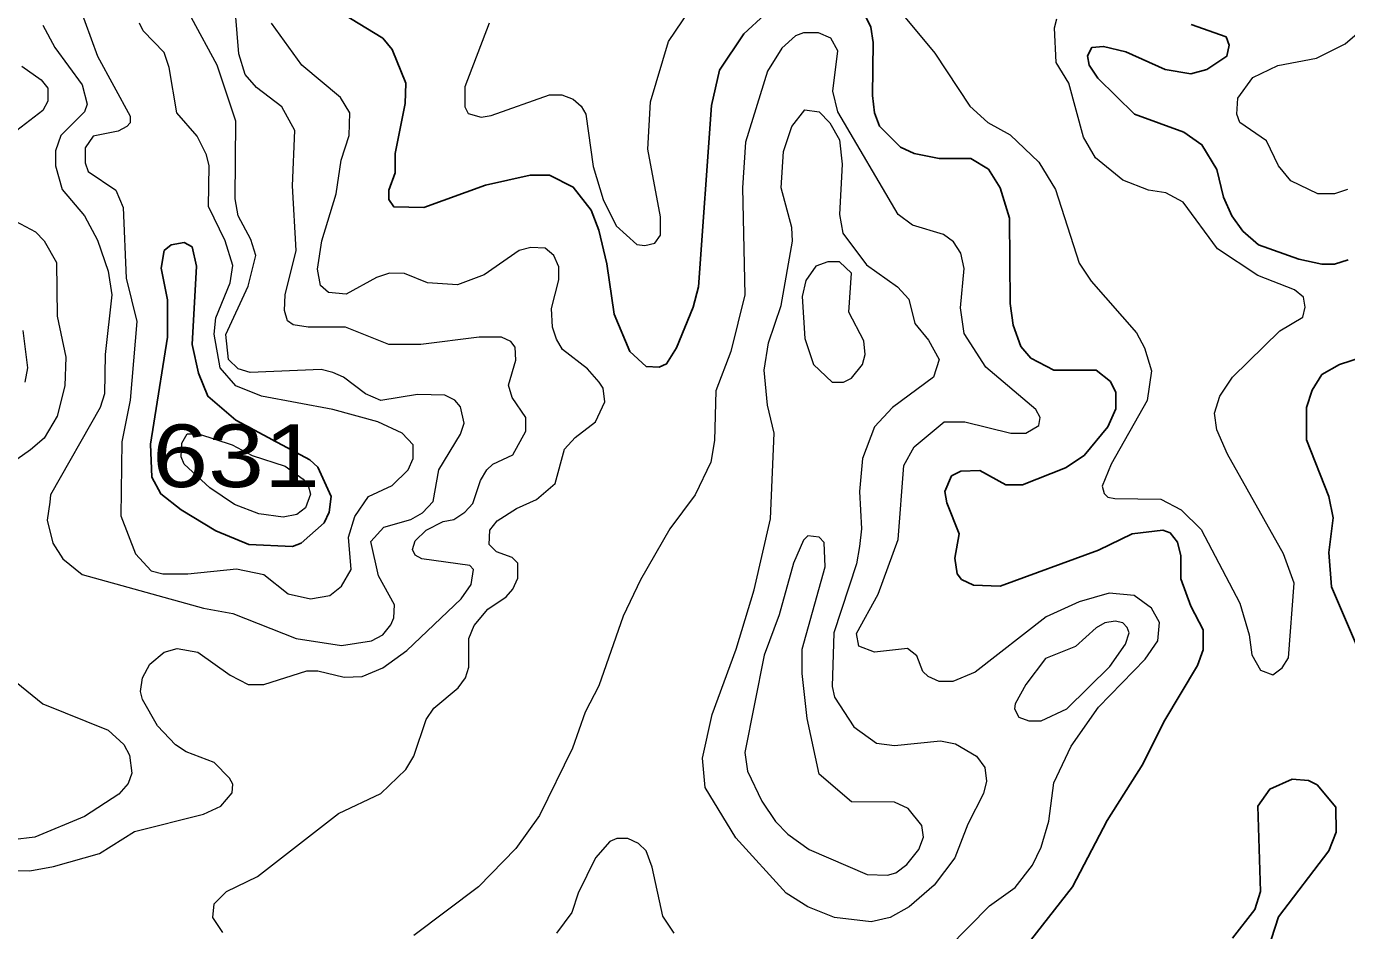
# Model space of a CAD drawing. Extents: x 577 to 602.9, y 7483.8 to 7511.6.
# Drawn here: x 579.055 to 580.742, y 7494.128 to 7495.283 of the extents above; entities that cross this region are included whole.
import ezdxf
from ezdxf.enums import TextEntityAlignment as Align

# ---------------------------------------------------------------- set-up
doc = ezdxf.new("R2010")
doc.units = 0
doc.header["$LTSCALE"] = 0.032
doc.layers.add('1', color=7, linetype='Continuous', lineweight=25)
doc.layers.add('2', color=7, linetype='Continuous', lineweight=13)
doc.layers.add('61', color=7, linetype='Continuous')

msp = doc.modelspace()

# ---------------------------------------------------------------- linework, layer by layer
at = {"layer": '1'}
for points in [[(580.1158, 7495.3194), (580.134, 7495.282), (580.1372, 7495.2621), (580.1364, 7495.1945), (580.1388, 7495.1723), (580.1452, 7495.1556), (580.1722, 7495.1285), (580.1897, 7495.1206), (580.2215, 7495.1142), (580.2621, 7495.1142), (580.2843, 7495.1007), (580.2994, 7495.0768), (580.3114, 7495.0379), (580.3122, 7494.9289), (580.3161, 7494.9011), (580.3257, 7494.8741), (580.3384, 7494.859)], [(579.4597, 7495.2987), (579.5106, 7495.2677), (579.5226, 7495.2534), (579.54, 7495.2104), (579.5393, 7495.1842), (579.5265, 7495.1206), (579.5265, 7495.0959), (579.5186, 7495.0737), (579.5186, 7495.0617), (579.5249, 7495.0522), (579.5631, 7495.0514), (579.6418, 7495.08), (579.6991, 7495.0927), (579.7237, 7495.0927), (579.754, 7495.0776), (579.777, 7495.0482), (579.7866, 7495.0228), (579.7969, 7494.9798), (579.8064, 7494.9154), (579.8263, 7494.8677), (579.847, 7494.8486), (579.8637, 7494.8478), (579.8732, 7494.8518), (579.886, 7494.8725), (579.9074, 7494.9242), (579.9138, 7494.9504), (579.9305, 7495.1818), (579.9408, 7495.2271), (579.9718, 7495.2732), (579.9989, 7495.2979)], [(580.7439, 7494.9846), (580.7265, 7494.979), (580.7105, 7494.979), (580.6811, 7494.9854), (580.6294, 7495.0037), (580.6096, 7495.0212), (580.5952, 7495.0411), (580.5849, 7495.0649), (580.5762, 7495.0999), (580.5571, 7495.1317), (580.534, 7495.1476), (580.4712, 7495.1707), (580.4243, 7495.2168), (580.4132, 7495.2335), (580.4108, 7495.2454), (580.4163, 7495.2558), (580.4314, 7495.2573), (580.4601, 7495.2502), (580.5102, 7495.2279), (580.5428, 7495.2224), (580.5634, 7495.2279), (580.5889, 7495.2446), (580.5921, 7495.2589), (580.5881, 7495.2693), (580.5436, 7495.2852)], [(580.7583, 7494.4836), (580.7225, 7494.5671), (580.7193, 7494.6109), (580.7249, 7494.6554), (580.7193, 7494.6824), (580.6907, 7494.7548), (580.6907, 7494.7961), (580.6978, 7494.8184), (580.7105, 7494.8383), (580.7328, 7494.851), (580.7765, 7494.8653)], [(580.3384, 7494.859), (580.3678, 7494.8439), (580.4219, 7494.8439), (580.4402, 7494.8295), (580.4473, 7494.8152), (580.4473, 7494.7946), (580.437, 7494.7715), (580.4068, 7494.7349), (580.3829, 7494.719), (580.3281, 7494.6975), (580.3066, 7494.6975), (580.2732, 7494.7158), (580.2493, 7494.715), (580.2374, 7494.7087), (580.2287, 7494.6888), (580.2311, 7494.6745), (580.247, 7494.6347), (580.2414, 7494.6037), (580.2446, 7494.5838), (580.2501, 7494.5767), (580.2652, 7494.5695), (580.2994, 7494.5679), (580.4251, 7494.614), (580.468, 7494.6347), (580.507, 7494.6395), (580.5165, 7494.6363), (580.5261, 7494.6244), (580.53, 7494.6069), (580.53, 7494.5775), (580.5428, 7494.5425), (580.5587, 7494.5123), (580.5587, 7494.4868), (580.5515, 7494.4669), (580.5086, 7494.3946), (580.4815, 7494.3405), (580.4362, 7494.2689), (580.3917, 7494.1839), (580.3305, 7494.1059)], [(580.596, 7494.1187), (580.6247, 7494.1552), (580.6318, 7494.1783), (580.6286, 7494.2872), (580.6438, 7494.3087), (580.6724, 7494.3214), (580.6931, 7494.3198), (580.7042, 7494.3143), (580.728, 7494.2856), (580.7288, 7494.2538), (580.7193, 7494.23), (580.6549, 7494.1457), (580.6414, 7494.1035)]]:
    msp.add_lwpolyline(points, dxfattribs=at)
msp.add_lwpolyline([(579.218, 7494.7762), (579.2355, 7494.886), (579.2355, 7494.9337), (579.2275, 7494.9743), (579.2315, 7494.9965), (579.2403, 7495.0037), (579.257, 7495.0069), (579.2673, 7495.0013), (579.2729, 7494.9766), (579.2673, 7494.8765), (579.2753, 7494.8399), (579.2872, 7494.8105), (579.323, 7494.7802), (579.4176, 7494.7293), (579.4279, 7494.7198), (579.4446, 7494.6824), (579.4422, 7494.6626), (579.4359, 7494.649), (579.4065, 7494.6228), (579.3953, 7494.6188), (579.3397, 7494.6212), (579.2975, 7494.6387), (579.253, 7494.6657), (579.2272, 7494.6859), (579.2155, 7494.707), (579.214, 7494.7492)], close=True, dxfattribs=at)
at = {"layer": '2'}
for points in [[(579.4613, 7494.4518), (579.4844, 7494.4526), (579.5106, 7494.4638), (579.5416, 7494.486), (579.6108, 7494.552), (579.6235, 7494.5703), (579.6267, 7494.5894), (579.622, 7494.5942), (579.5607, 7494.6029), (579.552, 7494.6077), (579.5488, 7494.6148), (579.552, 7494.626), (579.5663, 7494.6395), (579.5878, 7494.6506), (579.6013, 7494.653), (579.6156, 7494.6626), (579.6259, 7494.6737), (579.6355, 7494.7031), (579.6434, 7494.7166), (579.6514, 7494.7238), (579.6768, 7494.7357), (579.6935, 7494.7659), (579.6935, 7494.7834), (579.676, 7494.8089), (579.6713, 7494.8248), (579.6808, 7494.8566), (579.68, 7494.8733), (579.6744, 7494.8804), (579.6625, 7494.886), (579.6339, 7494.886), (579.5591, 7494.8765), (579.5186, 7494.8765), (579.4629, 7494.8987), (579.4152, 7494.8987), (579.3961, 7494.9019), (579.389, 7494.9067), (579.385, 7494.9202), (579.3858, 7494.9401), (579.4001, 7494.9965), (579.3953, 7495.0792), (579.3985, 7495.15), (579.3818, 7495.1802), (579.3492, 7495.2049), (579.3349, 7495.2216), (579.3269, 7495.2478), (579.3198, 7495.3313)], [(579.6466, 7495.2868), (579.6156, 7495.2057), (579.6156, 7495.1802), (579.6196, 7495.1715), (579.6363, 7495.1667), (579.649, 7495.1691), (579.7237, 7495.1953), (579.7396, 7495.1953), (579.754, 7495.1898), (579.7643, 7495.181), (579.7699, 7495.1707), (579.7794, 7495.1039), (579.7921, 7495.0617), (579.8088, 7495.0283), (579.8351, 7495.0045), (579.8454, 7495.0029), (579.8581, 7495.0061), (579.8653, 7495.0164), (579.8653, 7495.0395), (579.8494, 7495.1261), (579.8526, 7495.1866), (579.8756, 7495.2637), (579.9114, 7495.3162)], [(579.1218, 7495.3114), (579.1464, 7495.2446), (579.1878, 7495.1683), (579.1878, 7495.1595), (579.1838, 7495.1548), (579.1727, 7495.1492), (579.1409, 7495.1428), (579.1305, 7495.1277), (579.1305, 7495.1086), (579.1345, 7495.0975), (579.1695, 7495.0737), (579.179, 7495.0514), (579.183, 7494.9615), (579.1965, 7494.9059), (579.1878, 7494.8057), (579.1774, 7494.7524), (579.1761, 7494.6579), (579.1949, 7494.6093), (579.2148, 7494.5878), (579.2299, 7494.5838), (579.2617, 7494.5838), (579.3238, 7494.5902), (579.3587, 7494.583), (579.3898, 7494.5584), (579.4184, 7494.552), (579.443, 7494.556), (579.4581, 7494.5679), (579.4701, 7494.5894), (579.4669, 7494.6307), (579.4748, 7494.657), (579.4923, 7494.6824), (579.5226, 7494.6967), (579.5432, 7494.7166), (579.5496, 7494.7309), (579.5496, 7494.7484), (579.5353, 7494.7635), (579.5043, 7494.7779), (579.447, 7494.7938), (579.3556, 7494.8105), (579.323, 7494.824), (579.3031, 7494.847), (579.2951, 7494.89), (579.2975, 7494.9106), (579.3158, 7494.9552), (579.319, 7494.9774), (579.3094, 7495.0092), (579.288, 7495.053), (579.2888, 7495.1047), (579.2856, 7495.119), (579.2737, 7495.1428), (579.2474, 7495.1723), (579.2379, 7495.2303), (579.2315, 7495.2494), (579.2045, 7495.2772), (579.1997, 7495.2868)], [(580.1611, 7495.3146), (580.2159, 7495.2486), (580.2605, 7495.181), (580.2835, 7495.1603), (580.3122, 7495.1444), (580.3487, 7495.1094), (580.3702, 7495.0745), (580.4004, 7494.9806), (580.4155, 7494.9576), (580.4736, 7494.8916), (580.4839, 7494.8725), (580.4927, 7494.8431), (580.4871, 7494.8049), (580.441, 7494.7238), (580.4299, 7494.6959), (580.4322, 7494.6864), (580.437, 7494.6816), (580.4458, 7494.68), (580.5046, 7494.6793), (580.5308, 7494.6657), (580.5563, 7494.6403), (580.6056, 7494.5465), (580.6175, 7494.5059), (580.6207, 7494.4805), (580.6318, 7494.4606), (580.6477, 7494.455), (580.6597, 7494.4638), (580.6676, 7494.4765), (580.6748, 7494.5719), (580.6612, 7494.6093), (580.5897, 7494.7365), (580.5762, 7494.7675), (580.573, 7494.789), (580.5801, 7494.8105), (580.596, 7494.8351), (580.6565, 7494.8939), (580.6859, 7494.9114), (580.6891, 7494.9242), (580.6867, 7494.9369), (580.6756, 7494.9464), (580.6286, 7494.9647), (580.577, 7494.9989), (580.5332, 7495.0585), (580.511, 7495.0705), (580.4887, 7495.0737), (580.4561, 7495.0864), (580.4211, 7495.115), (580.406, 7495.1412), (580.3869, 7495.2104), (580.371, 7495.2367), (580.3686, 7495.2812), (580.3718, 7495.2923)], [(579.0765, 7495.2844), (579.0916, 7495.2558), (579.1266, 7495.208), (579.1329, 7495.1834), (579.1297, 7495.1739), (579.0995, 7495.1436), (579.0924, 7495.1238), (579.0924, 7495.1047), (579.1011, 7495.0745), (579.1297, 7495.0411), (579.1464, 7495.01), (579.16, 7494.9703), (579.1647, 7494.9401), (579.156, 7494.8637), (579.1552, 7494.8136), (579.1496, 7494.7961), (579.086, 7494.6848), (579.0852, 7494.6753), (579.082, 7494.6522), (579.0892, 7494.6228), (579.1019, 7494.6029), (579.1266, 7494.583), (579.2816, 7494.5401), (579.319, 7494.5329), (579.4001, 7494.5011), (579.4581, 7494.4924), (579.4963, 7494.498), (579.5106, 7494.5059), (579.521, 7494.5186), (579.5249, 7494.5274), (579.5257, 7494.5441), (579.5051, 7494.5814), (579.4955, 7494.6252), (579.5122, 7494.6435), (579.5464, 7494.653), (579.5615, 7494.6618), (579.575, 7494.6761), (579.5822, 7494.7166), (579.61, 7494.7619), (579.6148, 7494.7763), (579.61, 7494.7969), (579.6029, 7494.8057), (579.5901, 7494.812), (579.5552, 7494.8128), (579.5082, 7494.8049), (579.4884, 7494.8136), (579.4605, 7494.8351), (579.447, 7494.8407), (579.4319, 7494.8446), (579.3413, 7494.8407), (579.3261, 7494.8454), (579.3134, 7494.8574), (579.3102, 7494.8892), (579.3389, 7494.9512), (579.3484, 7494.9902), (579.342, 7495.0108), (579.3261, 7495.0411), (579.3222, 7495.0625), (579.323, 7495.1619), (579.2991, 7495.2335), (579.2665, 7495.2939)], [(579.3063, 7494.1258), (579.2935, 7494.1449), (579.2951, 7494.1624), (579.311, 7494.1783), (579.3508, 7494.1974), (579.4542, 7494.2777), (579.5082, 7494.3031), (579.54, 7494.3341), (579.5504, 7494.3508), (579.5663, 7494.3978), (579.5758, 7494.4121), (579.6068, 7494.4383), (579.6164, 7494.451), (579.6204, 7494.4646), (579.6204, 7494.5011), (579.6275, 7494.5178), (579.645, 7494.5385), (579.6681, 7494.5544), (579.6768, 7494.564), (579.6832, 7494.5783), (579.6832, 7494.5973), (579.676, 7494.6045), (579.6561, 7494.6117), (579.6466, 7494.6212), (579.6474, 7494.6395), (579.6569, 7494.6514), (579.6816, 7494.6673), (579.707, 7494.6785), (579.7309, 7494.6991), (579.7428, 7494.7429), (579.7563, 7494.758), (579.7826, 7494.7779), (579.7945, 7494.8033), (579.7921, 7494.8208), (579.7873, 7494.8287), (579.7722, 7494.8454), (579.7404, 7494.8701), (579.7325, 7494.8836), (579.7277, 7494.8987), (579.7261, 7494.9226), (579.7357, 7494.9592), (579.7357, 7494.9759), (579.7293, 7494.9902), (579.7182, 7494.9997), (579.6999, 7495.0005), (579.6848, 7494.9965), (579.6402, 7494.9655), (579.606, 7494.9528), (579.5679, 7494.9552), (579.5385, 7494.9671), (579.5194, 7494.9679), (579.5027, 7494.9623), (579.4637, 7494.9409), (579.4414, 7494.9432), (579.4311, 7494.952), (579.4271, 7494.9727), (579.4327, 7495.0092), (579.451, 7495.0689), (579.4574, 7495.1118), (579.4677, 7495.1436), (579.4685, 7495.1723), (579.4566, 7495.1921), (579.4073, 7495.2335), (579.3683, 7495.2868)], [(580.4847, 7494.4749), (580.5006, 7494.498), (580.503, 7494.5218), (580.4927, 7494.5401), (580.4704, 7494.556), (580.4386, 7494.5592), (580.4004, 7494.548), (580.3583, 7494.529), (580.2676, 7494.4582), (580.239, 7494.4463), (580.2215, 7494.4463), (580.2072, 7494.4526), (580.2008, 7494.459), (580.1929, 7494.4789), (580.181, 7494.4884), (580.1388, 7494.4836), (580.1189, 7494.4916), (580.1158, 7494.5075), (580.1436, 7494.5576), (580.169, 7494.6276), (580.1762, 7494.7222), (580.1897, 7494.746), (580.2279, 7494.7779), (580.2541, 7494.7779), (580.313, 7494.7635), (580.332, 7494.7635), (580.3487, 7494.7731), (580.3503, 7494.7834), (580.3448, 7494.7938), (580.2812, 7494.8478), (580.2533, 7494.8908), (580.2486, 7494.9234), (580.2533, 7494.9735), (580.2493, 7494.9933), (580.2398, 7495.0077), (580.2271, 7495.0172), (580.1873, 7495.0291), (580.169, 7495.0426), (580.0919, 7495.1739), (580.0855, 7495.2001), (580.0919, 7495.2518), (580.0832, 7495.2677), (580.0673, 7495.2748), (580.0482, 7495.2748), (580.0378, 7495.2709), (580.0203, 7495.255), (580.002, 7495.2255), (579.9742, 7495.1349), (579.9702, 7495.0768), (579.9734, 7494.9401), (579.9551, 7494.8677), (579.936, 7494.8176), (579.9345, 7494.754), (579.9297, 7494.7262), (579.9098, 7494.6848), (579.8772, 7494.6411), (579.8398, 7494.5759), (579.8176, 7494.5298), (579.7866, 7494.4407), (579.7691, 7494.4073), (579.7532, 7494.3612), (579.711, 7494.2753), (579.6808, 7494.2332), (579.6331, 7494.1839), (579.5504, 7494.1218)], [(580.7431, 7495.0745), (580.7265, 7495.0689), (580.705, 7495.0689), (580.6708, 7495.0856), (580.6549, 7495.1047), (580.6398, 7495.1365), (580.6056, 7495.1603), (580.6016, 7495.1707), (580.6032, 7495.1913), (580.6223, 7495.2176), (580.6541, 7495.2327), (580.7034, 7495.2422), (580.74, 7495.2605), (580.7614, 7495.2788)], [(579.0494, 7495.2319), (579.0741, 7495.2144), (579.0828, 7495.2041)], [(579.0828, 7495.2041), (579.0828, 7495.1874), (579.0765, 7495.1754), (579.0264, 7495.1373)], [(579.0415, 7495.0339), (579.0669, 7495.0204), (579.0781, 7495.0092), (579.094, 7494.9814), (579.0948, 7494.913), (579.1059, 7494.8606), (579.1043, 7494.824), (579.0948, 7494.785), (579.0781, 7494.7572), (579.0606, 7494.7421), (579.0359, 7494.7246)], [(579.051, 7494.8947), (579.0566, 7494.847), (579.0534, 7494.8287)], [(578.9524, 7494.2069), (579.0598, 7494.2045), (579.09, 7494.2101), (579.1488, 7494.2268), (579.1934, 7494.2546), (579.2816, 7494.2769), (579.3039, 7494.2872), (579.3182, 7494.3039), (579.319, 7494.3151), (579.315, 7494.323), (579.2951, 7494.3429), (579.2594, 7494.3564), (579.2458, 7494.3652), (579.2228, 7494.3898), (579.2037, 7494.4232), (579.2013, 7494.4335), (579.2037, 7494.451), (579.2132, 7494.4685), (579.2315, 7494.4836), (579.2482, 7494.4884), (579.2745, 7494.4836), (579.3158, 7494.4542), (579.3389, 7494.4423), (579.3587, 7494.4423), (579.4136, 7494.4598), (579.4279, 7494.4598), (579.4613, 7494.4518)], [(580.2326, 7494.1059), (580.2859, 7494.16), (580.3185, 7494.1831), (580.3408, 7494.2117), (580.3519, 7494.2347), (580.3615, 7494.2681), (580.3678, 7494.3167), (580.3901, 7494.3636), (580.4251, 7494.4137), (580.4847, 7494.4749)], [(579.0423, 7494.4455), (579.0765, 7494.4176), (579.16, 7494.3842), (579.1798, 7494.366), (579.187, 7494.3524), (579.1902, 7494.3294), (579.1854, 7494.3159), (579.1735, 7494.3023), (579.1297, 7494.2737), (579.0661, 7494.2475), (579.0375, 7494.2443)], [(579.8828, 7494.125), (579.8685, 7494.1465), (579.8549, 7494.2093), (579.847, 7494.23), (579.8374, 7494.2395), (579.8239, 7494.2459), (579.8096, 7494.2459), (579.8009, 7494.2419), (579.7826, 7494.2212), (579.7603, 7494.1759), (579.7524, 7494.1513), (579.7325, 7494.125)]]:
    msp.add_lwpolyline(points, dxfattribs=at)
for points in [[(580.0537, 7494.1584), (580.0259, 7494.1759), (579.9615, 7494.2467), (579.9225, 7494.3111), (579.9193, 7494.3485), (579.9313, 7494.4041), (579.9623, 7494.4876), (579.9853, 7494.5632), (580.006, 7494.6538), (580.0108, 7494.7635), (580.002, 7494.7993), (579.9981, 7494.8439), (580.0036, 7494.8788), (580.0195, 7494.9266), (580.0339, 7495.0085), (580.0331, 7495.0259), (580.0195, 7495.0768), (580.0227, 7495.123), (580.0331, 7495.1548), (580.0498, 7495.1762), (580.068, 7495.1739), (580.0816, 7495.1595), (580.0943, 7495.1381), (580.0975, 7495.1071), (580.0943, 7495.0426), (580.0983, 7495.0188), (580.1285, 7494.9782), (580.1682, 7494.9504), (580.1826, 7494.9345), (580.1905, 7494.9035), (580.208, 7494.882), (580.2215, 7494.8574), (580.2144, 7494.8351), (580.1619, 7494.7961), (580.1388, 7494.7715), (580.1237, 7494.7309), (580.1197, 7494.6888), (580.1221, 7494.6411), (580.1197, 7494.6188), (580.1158, 7494.5966), (580.0871, 7494.5083), (580.0847, 7494.4399), (580.0879, 7494.4264), (580.1126, 7494.3882), (580.1412, 7494.3675), (580.1643, 7494.3644), (580.2231, 7494.3707), (580.2422, 7494.3667), (580.2692, 7494.3508), (580.2796, 7494.3365), (580.2819, 7494.319), (580.278, 7494.3031), (580.2581, 7494.2642), (580.2414, 7494.2212), (580.2152, 7494.1862), (580.1833, 7494.1584), (580.1587, 7494.1449), (580.1348, 7494.1393), (580.0879, 7494.1449)], [(580.0498, 7494.8844), (580.0609, 7494.851), (580.0847, 7494.8287), (580.0991, 7494.8287), (580.1094, 7494.8335), (580.1237, 7494.851), (580.1269, 7494.8637), (580.1253, 7494.8812), (580.1062, 7494.9178), (580.1094, 7494.9679), (580.0943, 7494.9822), (580.0792, 7494.9822), (580.0641, 7494.9766), (580.0513, 7494.9584), (580.0466, 7494.9377)], [(579.3214, 7494.6721), (579.2896, 7494.6936), (579.257, 7494.7238), (579.253, 7494.7333), (579.2538, 7494.7508), (579.2609, 7494.7627), (579.2753, 7494.7627), (579.3182, 7494.7484), (579.3436, 7494.7349), (579.3858, 7494.7214), (579.4088, 7494.7047), (579.4152, 7494.6967), (579.4184, 7494.6856), (579.412, 7494.6681), (579.4009, 7494.6594), (579.3834, 7494.6563), (579.3524, 7494.6602)], [(580.0466, 7494.4876), (580.076, 7494.5926), (580.0744, 7494.6236), (580.068, 7494.6307), (580.0537, 7494.6323), (580.0482, 7494.6268), (580.0354, 7494.5973), (580.0172, 7494.5313), (579.9981, 7494.4797), (579.9734, 7494.3556), (579.9766, 7494.3318), (579.9949, 7494.2936), (580.0124, 7494.2673), (580.0283, 7494.2514), (580.0553, 7494.2316), (580.1293, 7494.1998), (580.1555, 7494.199), (580.1659, 7494.2021), (580.1802, 7494.2125), (580.1953, 7494.2316), (580.2016, 7494.2475), (580.1992, 7494.2626), (580.1818, 7494.284), (580.1643, 7494.292), (580.1094, 7494.2928), (580.068, 7494.3278), (580.053, 7494.3992), (580.0466, 7494.4566)], [(580.332, 7494.4423), (580.3185, 7494.4176), (580.3177, 7494.4113), (580.3233, 7494.4009), (580.336, 7494.3962), (580.3519, 7494.3962), (580.3845, 7494.4113), (580.4394, 7494.4653), (580.4593, 7494.494), (580.464, 7494.5083), (580.4617, 7494.5154), (580.4561, 7494.521), (580.4465, 7494.5234), (580.433, 7494.521), (580.4219, 7494.5146), (580.3957, 7494.4908), (580.3575, 7494.4757)]]:
    msp.add_lwpolyline(points, close=True, dxfattribs=at)

# ---------------------------------------------------------------- texts
at = {"layer": '61', "width": 1.2}
msp.add_text('631', height=0.08, dxfattribs=at).set_placement((579.3232, 7494.6945), align=Align.CENTER)

doc.saveas('drawing.dxf')
